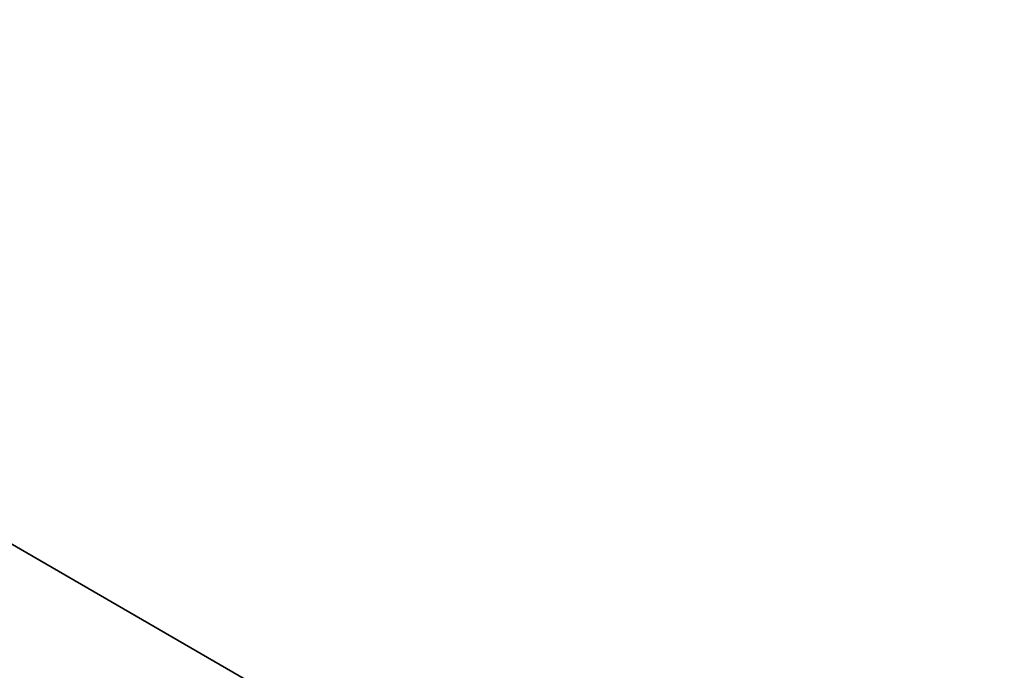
# Model space of a CAD drawing. Extents: x -200 to 200, y -702 to 625.
# Tile 519 of 656: x 4.751 to 5.206, y -509.308 to -509.007. Entities that reach past the tile are written whole.
import ezdxf

# ---------------------------------------------------------------- set-up
doc = ezdxf.new("R2010")
doc.units = 0
doc.header["$LTSCALE"] = 4.479492
for name, color, linetype in [('2734', 7, 'CONTINUOUS'), ('2735', 7, 'CONTINUOUS'), ('2737', 7, 'CONTINUOUS'), ('2755', 7, 'CONTINUOUS'), ('3610', 7, 'CONTINUOUS'), ('3619', 7, 'CONTINUOUS'), ('870', 7, 'CONTINUOUS')]:
    doc.layers.add(name, color=color, linetype=linetype)

msp = doc.modelspace()

# ---------------------------------------------------------------- linework, layer by layer
at = {"layer": '2734', "color": 7, "linetype": 'CONTINUOUS'}
for points in [[(14.36393, -526.50872, 68.65), (0, -506.6, 68.65), (0, -508.14168, 68.65), (14.36393, -526.50872, 68.65)], [(14.36393, -526.50872, 68.65), (0, -508.14168, 68.65), (12.85708, -527.80258, 68.65), (14.36393, -526.50872, 68.65)]]:
    msp.add_3dface(points, dxfattribs=at)
at = {"layer": '2735', "color": 7, "linetype": 'CONTINUOUS'}
msp.add_3dface([(0, -507.5, 15.65), (9.02198, -512.78393, 15.65), (0, -510.4, 15.65), (0, -507.5, 15.65)], dxfattribs=at)
at = {"layer": '2737', "color": 7, "linetype": 'CONTINUOUS'}
for points in [[(0, -506.5, 56.75), (14.46484, -526.50375, 68.55), (3.51969, -507.14302, 55.37323), (0, -506.5, 56.75)], [(0, -506.5, 16.65), (4.08968, -507.37289, 27.05004), (9.82914, -512.19363, 16.65), (0, -506.5, 16.65)], [(0, -506.5, 56.75), (0, -506.5, 68.55), (14.46484, -526.50375, 68.55), (0, -506.5, 56.75)], [(3.51969, -507.14302, 55.37323), (14.46484, -526.50375, 68.55), (5.14908, -507.90126, 51.65), (3.51969, -507.14302, 55.37323)], [(4.08968, -507.37289, 27.05004), (5.14908, -507.90126, 30.15), (9.82914, -512.19363, 16.65), (4.08968, -507.37289, 27.05004)], [(5.14908, -507.90126, 30.15), (14.46484, -526.50375, 68.55), (9.82914, -512.19363, 16.65), (5.14908, -507.90126, 30.15)], [(5.14908, -507.90126, 51.65), (14.46484, -526.50375, 68.55), (5.14908, -507.90126, 30.15), (5.14908, -507.90126, 51.65)]]:
    msp.add_3dface(points, dxfattribs=at)
at = {"layer": '2755', "color": 7, "linetype": 'CONTINUOUS'}
for points in [[(0, -506.5, 16.65), (9.82914, -512.19363, 16.65), (0, -506.79289, 15.94289), (0, -506.5, 16.65)], [(9.82914, -512.19363, 16.65), (0, -507.5, 15.65), (0, -506.79289, 15.94289), (9.82914, -512.19363, 16.65)], [(9.02198, -512.78393, 15.65), (0, -507.5, 15.65), (9.82914, -512.19363, 16.65), (9.02198, -512.78393, 15.65)]]:
    msp.add_3dface(points, dxfattribs=at)
at = {"layer": '3610', "color": 7, "linetype": 'CONTINUOUS'}
for points in [[(0, -506.5, 68.55), (14.36393, -526.50872, 68.65), (14.46484, -526.50375, 68.55), (0, -506.5, 68.55)], [(14.36393, -526.50872, 68.65), (0, -506.5, 68.55), (0, -506.52929, 68.62071), (14.36393, -526.50872, 68.65)], [(0, -506.6, 68.65), (14.36393, -526.50872, 68.65), (0, -506.52929, 68.62071), (0, -506.6, 68.65)]]:
    msp.add_3dface(points, dxfattribs=at)
at = {"layer": '3619', "color": 7, "linetype": 'CONTINUOUS'}
for points in [[(12.85708, -527.80258, 68.65), (0, -508.14168, 68.65), (6.81241, -514.77302, 68.55), (12.85708, -527.80258, 68.65)], [(0, -508.14168, 68.65), (0, -509.36642, 68.62499), (6.81241, -514.77302, 68.55), (0, -508.14168, 68.65)]]:
    msp.add_3dface(points, dxfattribs=at)
at = {"layer": '870', "color": 7, "linetype": 'CONTINUOUS'}
for points in [[(160, -517), (160, -506, 11), (-160, -517), (160, -517)], [(-160, -506, -11), (160, -517), (-160, -517), (-160, -506, -11)], [(160, -506, 11), (-160, -506, 11), (-160, -517), (160, -506, 11)], [(160, -506, -11), (160, -517), (-160, -506, -11), (160, -506, -11)]]:
    msp.add_3dface(points, dxfattribs=at)

doc.saveas('drawing.dxf')
